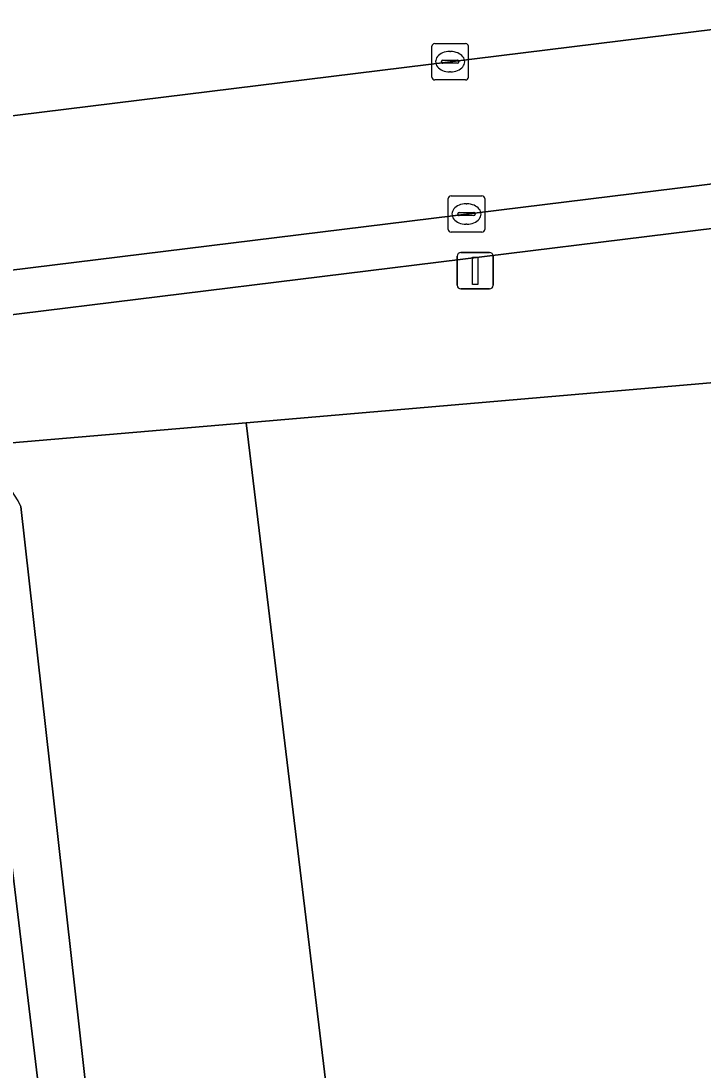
# Model space of a CAD drawing. Extents: x 161477 to 163040, y 383680 to 384871.
# Drawn here: x 161999.79 to 162018.56, y 383995.35 to 384024.24 of the extents above; entities that cross this region are included whole.
import ezdxf

# ---------------------------------------------------------------- set-up
doc = ezdxf.new("R2010")
doc.units = 0
for name, color, linetype in [('IMGEO_Berm_groen', 7, 'Continuous'), ('IMGEO_Kolk', 7, 'Continuous'), ('IMGEO_Lichtmast', 7, 'Continuous'), ('IMGEO_Loofbos', 7, 'Continuous'), ('IMGEO_Oever', 7, 'Continuous'), ('IMGEO_Rijbaan_lokaal_gesloten', 7, 'Continuous'), ('IMGEO_Voetpad_open', 7, 'Continuous'), ('IMGEO_Waterloop', 7, 'Continuous')]:
    doc.layers.add(name, color=color, linetype=linetype)

msp = doc.modelspace()

# ---------------------------------------------------------------- linework, layer by layer
at = {"layer": 'IMGEO_Berm_groen'}
for points in [[(161987.776, 384020.184), (162234.886, 384050.639)], [(162090.662, 384020.475), (162089.594, 384027.262), (162075.713, 384025.55), (162075.954, 384023.426), (162071.896, 384022.927), (162071.63, 384025.046), (162038.947, 384021.016), (162039.223, 384018.921), (162035.177, 384018.427), (162034.885, 384020.515), (161994.665, 384015.555), (161994.043, 384015.479)], [(161997.59, 384012.464), (162005.991, 384013.187), (162090.662, 384020.475)]]:
    msp.add_lwpolyline(points, dxfattribs=at)
at = {"layer": 'IMGEO_Kolk'}
for p, q in [((162011.102, 384022.694), (162011.102, 384023.546)), ((162011.177, 384023.62), (162012.029, 384023.62)), ((162011.59, 384023.4), (162011.615, 384023.4)), ((162012.103, 384023.546), (162012.103, 384022.694)), ((162011.361, 384023.114), (162011.361, 384023.126)), ((162011.799, 384023.077), (162011.401, 384023.077)), ((162011.404, 384023.163), (162011.802, 384023.163)), ((162011.845, 384023.126), (162011.845, 384023.114)), ((162011.613, 384022.84), (162011.588, 384022.84)), ((162012.029, 384022.62), (162011.177, 384022.62)), ((162011.552, 384018.503), (162011.552, 384019.355)), ((162011.627, 384019.429), (162012.479, 384019.429)), ((162012.553, 384019.355), (162012.553, 384018.503)), ((162012.04, 384019.209), (162012.065, 384019.209)), ((162011.811, 384018.923), (162011.811, 384018.935)), ((162012.249, 384018.886), (162011.851, 384018.886)), ((162011.854, 384018.972), (162012.252, 384018.972)), ((162012.295, 384018.935), (162012.295, 384018.923)), ((162012.063, 384018.649), (162012.038, 384018.649)), ((162012.479, 384018.429), (162011.627, 384018.429))]:
    msp.add_line(p, q, dxfattribs=at)
for points in [[(162011.102, 384022.694), (162011.102, 384023.546)], [(162011.177, 384023.62), (162012.029, 384023.62)], [(162012.103, 384023.546), (162012.103, 384022.694)], [(162012.029, 384022.62), (162011.177, 384022.62)], [(162011.552, 384018.503), (162011.552, 384019.355)], [(162011.627, 384019.429), (162012.479, 384019.429)], [(162012.553, 384019.355), (162012.553, 384018.503)], [(162012.479, 384018.429), (162011.627, 384018.429)]]:
    msp.add_lwpolyline(points, dxfattribs=at)
for centre, radius, start, end in [((162011.179, 384023.544), 0.0765, 91.552, 178.448), ((162011.179, 384023.544), 0.0765, 91.552, 178.448), ((162012.027, 384023.544), 0.0765, 1.552, 88.448), ((162012.027, 384023.544), 0.0765, 1.552, 88.448), ((162011.401, 384023.123), 0.0403, 85.8775, 175.7526), ((162011.398, 384023.113), 0.0366, 178.938, 274.7102), ((162011.802, 384023.12), 0.043, 264.8664, 352.4533), ((162011.806, 384023.125), 0.0386, 1.7309, 96.639), ((162011.179, 384022.696), 0.0765, 181.552, 268.448), ((162011.179, 384022.696), 0.0765, 181.552, 268.448), ((162012.027, 384022.696), 0.0765, 271.552, 358.448), ((162012.027, 384022.696), 0.0765, 271.552, 358.448), ((162011.629, 384019.353), 0.0765, 91.552, 178.448), ((162011.629, 384019.353), 0.0765, 91.552, 178.448), ((162012.477, 384019.353), 0.0765, 1.552, 88.448), ((162012.477, 384019.353), 0.0765, 1.552, 88.448), ((162011.851, 384018.932), 0.0403, 85.8775, 175.7526), ((162011.848, 384018.922), 0.0366, 178.938, 274.7102), ((162012.252, 384018.929), 0.043, 264.8664, 352.4533), ((162012.256, 384018.934), 0.0386, 1.7309, 96.639), ((162011.629, 384018.505), 0.0765, 181.552, 268.448), ((162011.629, 384018.505), 0.0765, 181.552, 268.448), ((162012.477, 384018.505), 0.0765, 271.552, 358.448), ((162012.477, 384018.505), 0.0765, 271.552, 358.448)]:
    msp.add_arc(centre, radius, start, end, dxfattribs=at)
for centre, major_axis, ratio, start_param, end_param in [((162011.589, 384023.12), (-0.387, 0.002), 0.722429, 4.712389, 7.853982), ((162011.614, 384023.12), (-0.39, 0.002), 0.717154, 1.570796, 4.712389), ((162012.039, 384018.929), (-0.387, 0.002), 0.722429, 4.712389, 7.853982), ((162012.064, 384018.929), (-0.39, 0.002), 0.717154, 1.570796, 4.712389)]:
    msp.add_ellipse(centre, major_axis=major_axis, ratio=ratio, start_param=start_param, end_param=end_param, dxfattribs=at)
at = {"layer": 'IMGEO_Lichtmast'}
for p, q in [((162011.898, 384017.868), (162012.688, 384017.868)), ((162012.688, 384017.868), (162011.898, 384017.868)), ((162011.798, 384016.968), (162011.798, 384017.768)), ((162011.798, 384017.768), (162011.798, 384016.968)), ((162012.788, 384017.768), (162012.788, 384016.968)), ((162012.788, 384016.968), (162012.788, 384017.768)), ((162012.688, 384016.868), (162011.898, 384016.868)), ((162011.898, 384016.868), (162012.688, 384016.868))]:
    msp.add_line(p, q, dxfattribs=at)
msp.add_lwpolyline([(162012.218, 384017.743), (162012.368, 384017.743), (162012.368, 384016.993), (162012.218, 384016.993), (162012.218, 384017.743)], dxfattribs=at)
for centre, start, end in [((162011.898, 384017.768), 90, 180), ((162011.898, 384017.768), 90, 180), ((162012.688, 384017.768), 0, 90), ((162012.688, 384017.768), 360, 90), ((162011.898, 384016.968), 180, 270), ((162011.898, 384016.968), 180, 270), ((162012.688, 384016.968), 270, 0), ((162012.688, 384016.968), 270, 0)]:
    msp.add_arc(centre, 0.1, start, end, dxfattribs=at)
at = {"layer": 'IMGEO_Loofbos'}
for points in [[(162090.662, 384020.475), (162005.991, 384013.187), (162013.207, 383953.38), (162219.246, 383995.24)], [(162005.991, 384013.187), (161997.59, 384012.464)], [(161999.791, 384010.878), (162005.643, 383958.68), (162006.278, 383952.761), (162006.969, 383949.336), (162007.482, 383948.218), (162008.324, 383947.179), (162008.925, 383946.789), (162009.728, 383946.48), (162010.533, 383946.48), (162011.145, 383946.512), (162013.977, 383947), (162013.207, 383953.38), (162005.991, 384013.187)]]:
    msp.add_lwpolyline(points, dxfattribs=at)
msp.add_arc((161997.246, 384009.666), 2.819, 25.4652, 82.9831, dxfattribs=at)
at = {"layer": 'IMGEO_Oever'}
for points in [[(162024.055, 383948.735), (162013.977, 383947), (162011.145, 383946.512), (162010.533, 383946.48), (162009.728, 383946.48), (162008.925, 383946.789), (162008.324, 383947.179), (162007.482, 383948.218), (162006.969, 383949.336), (162006.278, 383952.761), (162005.643, 383958.68), (161999.791, 384010.878)], [(161998.53, 384010.141), (161999.451, 384001.79), (162002.983, 383972.406)]]:
    msp.add_lwpolyline(points, dxfattribs=at)
msp.add_arc((161997.246, 384009.666), 2.819, 25.4652, 82.9831, dxfattribs=at)
at = {"layer": 'IMGEO_Rijbaan_lokaal_gesloten'}
for points in [[(162234.886, 384050.639), (161987.776, 384020.184)], [(161981.63, 384015.178), (161994.527, 384016.771), (162120.907, 384032.335), (162136.714, 384034.256), (162236.067, 384046.546)]]:
    msp.add_lwpolyline(points, dxfattribs=at)
at = {"layer": 'IMGEO_Voetpad_open'}
msp.add_lwpolyline([(162071.63, 384025.046), (162075.713, 384025.55), (162089.594, 384027.262), (162102.443, 384028.847), (162120.725, 384031.102), (162121.074, 384031.145), (162120.907, 384032.335), (161994.527, 384016.771), (161994.665, 384015.555), (162034.885, 384020.515), (162038.947, 384021.016)], close=True, dxfattribs=at)
at = {"layer": 'IMGEO_Waterloop'}
msp.add_lwpolyline([(162041.784, 383950.352), (162040.244, 383950.118), (162032.717, 383949.115), (162029.484, 383948.684), (162027.598, 383948.283), (162024.219, 383947.748), (162011.256, 383945.517), (162010.559, 383945.48), (162009.542, 383945.48), (162008.468, 383945.893), (162007.646, 383946.426), (162006.626, 383947.686), (162006.06, 383948.918), (162002.983, 383972.406), (161999.451, 384001.79)], dxfattribs=at)

doc.saveas('drawing.dxf')
